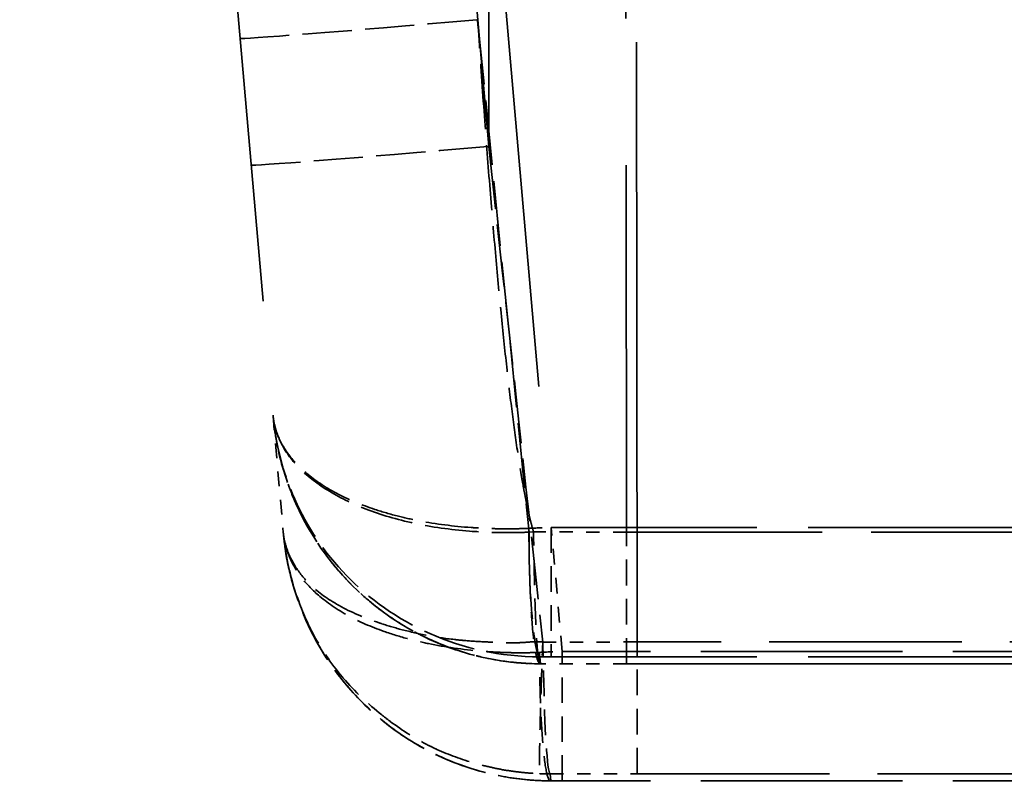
# Model space of a CAD drawing. Header units: millimetres. Extents: x 3367 to 6255, y 2001 to 4216.
# Tile 25 of 656: x 3667.33 to 3674.67, y 2659.77 to 2665.45. Entities that reach past the tile are written whole.
import ezdxf

# ---------------------------------------------------------------- set-up
doc = ezdxf.new("R2010")
doc.units = ezdxf.units.MM
doc.linetypes.add('DASHED', pattern=[0.2067, 0.1654, -0.0413])
doc.layers.add('Verdeckte Kanten(DIN)', color=7, linetype='DASHED', lineweight=35)
doc.layers.add('Verdeckte tangentiale Kanten(DIN)', color=7, linetype='DASHED', lineweight=35)

msp = doc.modelspace()

# ---------------------------------------------------------------- linework, layer by layer
at = {"layer": 'Verdeckte Kanten(DIN)', "ltscale": 20.983667}
msp.add_line((3667.32663, 2684.08812), (3669.2156, 2662.49708), dxfattribs=at)
at = {"layer": 'Verdeckte Kanten(DIN)', "ltscale": 2.923968}
msp.add_line((3670.74107, 2665.44519), (3671.1245, 2661.62655), dxfattribs=at)
at = {"layer": 'Verdeckte Kanten(DIN)', "ltscale": 0.666806}
msp.add_line((3669.2156, 2662.49708), (3669.29189, 2661.62512), dxfattribs=at)
at = {"layer": 'Verdeckte Kanten(DIN)', "ltscale": 0.026497}
msp.add_line((3669.29197, 2661.62422), (3669.29189, 2661.62512), dxfattribs=at)
at = {"layer": 'Verdeckte Kanten(DIN)', "ltscale": 1.163413}
for p, q in [((3671.85072, 2660.64521), (3671.85072, 2661.62742)), ((3671.92962, 2659.82588), (3671.92962, 2660.80808))]:
    msp.add_line(p, q, dxfattribs=at)
at = {"layer": 'Verdeckte Kanten(DIN)', "ltscale": 1.150116}
msp.add_line((3671.37103, 2659.77327), (3671.37103, 2660.73803), dxfattribs=at)
at = {"layer": 'Verdeckte Kanten(DIN)', "ltscale": 0.019846}
for p, q in [((3671.85072, 2660.64487), (3671.85072, 2660.64521)), ((3671.37103, 2659.77293), (3671.37103, 2659.77327))]:
    msp.add_line(p, q, dxfattribs=at)
at = {"layer": 'Verdeckte Kanten(DIN)', "ltscale": 8.829899}
msp.add_line((3671.85072, 2660.64487), (3683.44049, 2660.64487), dxfattribs=at)
at = {"layer": 'Verdeckte Kanten(DIN)', "ltscale": 9.09346}
msp.add_line((3683.30674, 2659.77293), (3671.37103, 2659.77293), dxfattribs=at)
at = {"layer": 'Verdeckte Kanten(DIN)', "ltscale": 2.928478}
msp.add_rational_spline([(3671.15812, 2661.6281), (3670.95038, 2662.32496), (3670.74107, 2665.44519)], [0.992520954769, 0.992643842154, 0.993194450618], degree=2, dxfattribs=at)
at = {"layer": 'Verdeckte Kanten(DIN)', "ltscale": 0.02886}
msp.add_open_spline([(3669.21558, 2662.49732), (3669.21668, 2662.48632), (3669.21783, 2662.4746), (3669.219, 2662.46322)], degree=3, dxfattribs=at)
at = {"layer": 'Verdeckte Kanten(DIN)', "ltscale": 2.385265}
msp.add_open_spline([(3671.20802, 2660.64546), (3671.09449, 2660.64668), (3670.97996, 2660.65595), (3670.70014, 2660.70541), (3670.5357, 2660.75746), (3670.20552, 2660.90952), (3670.0409, 2661.01771), (3669.74306, 2661.2798), (3669.61029, 2661.44035), (3669.39351, 2661.79607), (3669.31101, 2661.99858), (3669.24926, 2662.26154), (3669.23868, 2662.31642), (3669.2257, 2662.40321), (3669.22177, 2662.43644), (3669.219, 2662.46323)], degree=3, knots=[0, 0, 0, 0, 0.03421119, 0.03421119, 0.0859427, 0.0859427, 0.14634232, 0.14634232, 0.21185575, 0.21185575, 0.28300663, 0.28300663, 0.30204717, 0.30204717, 0.31215995, 0.31215995, 0.31215995, 0.31215995], dxfattribs=at)
at = {"layer": 'Verdeckte Kanten(DIN)', "ltscale": 0.028137}
msp.add_open_spline([(3669.29517, 2661.59076), (3669.29401, 2661.6019), (3669.29294, 2661.61306), (3669.29197, 2661.62422)], degree=3, dxfattribs=at)
at = {"layer": 'Verdeckte Kanten(DIN)', "ltscale": 2.379322}
msp.add_open_spline([(3671.2844, 2659.77303), (3671.1694, 2659.77426), (3671.05342, 2659.78381), (3670.76817, 2659.83481), (3670.59973, 2659.88917), (3670.26538, 2660.04651), (3670.09982, 2660.15747), (3669.80512, 2660.42287), (3669.67526, 2660.58307), (3669.46173, 2660.93984), (3669.38004, 2661.14511), (3669.32477, 2661.39392), (3669.31731, 2661.43288), (3669.30774, 2661.49143), (3669.30476, 2661.51134), (3669.29944, 2661.55208), (3669.29714, 2661.57305), (3669.29532, 2661.59078)], degree=3, knots=[0, 0, 0, 0, 0.03464635, 0.03464635, 0.08760379, 0.08760379, 0.14844868, 0.14844868, 0.21336707, 0.21336707, 0.28473142, 0.28473142, 0.29803003, 0.29803003, 0.30469869, 0.30469869, 0.3113685, 0.3113685, 0.3113685, 0.3113685], dxfattribs=at)
at = {"layer": 'Verdeckte Kanten(DIN)', "ltscale": 1.202073}
msp.add_open_spline([(3671.1245, 2661.62655), (3671.12446, 2661.56879), (3671.12486, 2661.51114), (3671.12569, 2661.45399), (3671.12673, 2661.38231), (3671.12846, 2661.31133), (3671.13085, 2661.24373), (3671.13227, 2661.20353), (3671.13392, 2661.16454), (3671.13578, 2661.12713), (3671.13953, 2661.05188), (3671.14412, 2660.98308), (3671.14941, 2660.92262), (3671.15469, 2660.86216), (3671.16069, 2660.81005), (3671.16721, 2660.76784), (3671.17046, 2660.74685), (3671.17384, 2660.72833), (3671.17731, 2660.71255), (3671.18316, 2660.68601), (3671.18929, 2660.66725), (3671.19546, 2660.65647), (3671.20038, 2660.64788), (3671.20533, 2660.64429), (3671.21029, 2660.64579)], degree=3, knots=[0, 0, 0, 0, 0.1111111, 0.1111111, 0.1111111, 0.2504752, 0.2504752, 0.2504752, 0.3333333, 0.3333333, 0.3333333, 0.5, 0.5, 0.5, 0.6666667, 0.6666667, 0.6666667, 0.7495248, 0.7495248, 0.7495248, 0.8888889, 0.8888889, 0.8888889, 1, 1, 1, 1], dxfattribs=at)
at = {"layer": 'Verdeckte Kanten(DIN)', "ltscale": 1.184402}
msp.add_open_spline([(3671.28662, 2659.77336), (3671.27573, 2659.76997), (3671.26477, 2659.79248), (3671.2447, 2659.88479), (3671.23554, 2659.95429), (3671.22015, 2660.13016), (3671.21395, 2660.23635), (3671.20536, 2660.47148), (3671.20302, 2660.60106), (3671.20284, 2660.73093)], degree=3, knots=[-0.15519046, -0.15519046, -0.15519046, -0.15519046, -0.11619692, -0.11619692, -0.07759523, -0.07759523, -0.03899353, -0.03899353, 0, 0, 0, 0], dxfattribs=at)
at = {"layer": 'Verdeckte Kanten(DIN)', "ltscale": 0.019139}
msp.add_open_spline([(3671.21027, 2660.6458), (3671.20983, 2660.64558), (3671.20938, 2660.64547), (3671.20895, 2660.64547)], degree=3, dxfattribs=at)
at = {"layer": 'Verdeckte Kanten(DIN)', "ltscale": 0.489167}
msp.add_open_spline([(3671.85072, 2660.64488), (3671.63681, 2660.64509), (3671.42288, 2660.64529), (3671.20895, 2660.64547)], degree=3, dxfattribs=at)
at = {"layer": 'Verdeckte Kanten(DIN)', "ltscale": 0.065911}
msp.add_open_spline([(3671.37103, 2659.77294), (3671.34221, 2659.77299), (3671.31334, 2659.77302), (3671.28447, 2659.77303)], degree=3, dxfattribs=at)
at = {"layer": 'Verdeckte tangentiale Kanten(DIN)', "ltscale": 24.648138}
msp.add_line((3670.78771, 2702.706), (3670.82456, 2664.50107), dxfattribs=at)
at = {"layer": 'Verdeckte tangentiale Kanten(DIN)', "ltscale": 26.50209}
msp.add_line((3671.81094, 2702.706), (3671.85072, 2661.62742), dxfattribs=at)
at = {"layer": 'Verdeckte tangentiale Kanten(DIN)', "ltscale": 27.030689}
msp.add_line((3671.92962, 2660.80808), (3671.88921, 2702.706), dxfattribs=at)
at = {"layer": 'Verdeckte tangentiale Kanten(DIN)', "ltscale": 23.152922}
msp.add_line((3670.82456, 2664.50107), (3668.73912, 2688.33782), dxfattribs=at)
at = {"layer": 'Verdeckte tangentiale Kanten(DIN)', "ltscale": 25.891163}
msp.add_line((3668.95941, 2688.30293), (3671.29016, 2661.66235), dxfattribs=at)
at = {"layer": 'Verdeckte tangentiale Kanten(DIN)', "ltscale": 0.70724}
msp.add_line((3671.37103, 2660.73803), (3671.29016, 2661.66235), dxfattribs=at)
at = {"layer": 'Verdeckte tangentiale Kanten(DIN)', "ltscale": 9.2631}
for p, q in [((3671.29016, 2661.66235), (3683.44853, 2661.66235)), ((3671.29016, 2660.69759), (3683.44853, 2660.69759))]:
    msp.add_line(p, q, dxfattribs=at)
at = {"layer": 'Verdeckte tangentiale Kanten(DIN)', "ltscale": 1.150116}
msp.add_line((3671.29016, 2661.66235), (3671.29016, 2660.69759), dxfattribs=at)
at = {"layer": 'Verdeckte tangentiale Kanten(DIN)', "ltscale": 0.025181}
msp.add_line((3671.15762, 2661.62797), (3671.1245, 2661.62655), dxfattribs=at)
at = {"layer": 'Verdeckte tangentiale Kanten(DIN)', "ltscale": 0.528149}
msp.add_line((3671.85072, 2661.62742), (3671.15779, 2661.62796), dxfattribs=at)
at = {"layer": 'Verdeckte tangentiale Kanten(DIN)', "ltscale": 8.829899}
for p, q in [((3671.85072, 2661.62742), (3683.44049, 2661.62742)), ((3683.44049, 2660.64521), (3671.85072, 2660.64521))]:
    msp.add_line(p, q, dxfattribs=at)
at = {"layer": 'Verdeckte tangentiale Kanten(DIN)', "ltscale": 0.534983}
msp.add_line((3671.22773, 2660.80745), (3671.92962, 2660.80808), dxfattribs=at)
at = {"layer": 'Verdeckte tangentiale Kanten(DIN)', "ltscale": 8.674034}
for p, q in [((3683.31481, 2660.80808), (3671.92962, 2660.80808)), ((3671.92962, 2659.82588), (3683.31481, 2659.82588))]:
    msp.add_line(p, q, dxfattribs=at)
at = {"layer": 'Verdeckte tangentiale Kanten(DIN)', "ltscale": 9.09346}
for p, q in [((3683.30674, 2660.73803), (3671.37103, 2660.73803)), ((3683.30674, 2659.77327), (3671.37103, 2659.77327))]:
    msp.add_line(p, q, dxfattribs=at)
at = {"layer": 'Verdeckte tangentiale Kanten(DIN)', "ltscale": 1.50472}
msp.add_line((3671.21029, 2660.6458), (3671.20577, 2660.6975), dxfattribs=at)
at = {"layer": 'Verdeckte tangentiale Kanten(DIN)', "ltscale": 0.488137}
msp.add_line((3671.85072, 2660.64521), (3671.21029, 2660.64581), dxfattribs=at)
at = {"layer": 'Verdeckte tangentiale Kanten(DIN)', "ltscale": 0.493567}
msp.add_line((3671.28208, 2659.82526), (3671.92962, 2659.82588), dxfattribs=at)
at = {"layer": 'Verdeckte tangentiale Kanten(DIN)', "ltscale": 1.510438}
msp.add_line((3671.28662, 2659.77336), (3671.28208, 2659.82526), dxfattribs=at)
at = {"layer": 'Verdeckte tangentiale Kanten(DIN)', "ltscale": 0.064269}
msp.add_line((3671.37103, 2659.77327), (3671.28662, 2659.77336), dxfattribs=at)
at = {"layer": 'Verdeckte tangentiale Kanten(DIN)', "ltscale": 2.222859}
msp.add_ellipse((3670.96226, 2665.48009), major_axis=(-1.99239, -0.17431), ratio=0.0077957, start_param=0, end_param=1.458867, dxfattribs=at)
at = {"layer": 'Verdeckte tangentiale Kanten(DIN)', "ltscale": 2.22354}
msp.add_ellipse((3671.04486, 2664.536), major_axis=(-1.99239, -0.17431), ratio=0.0078345, start_param=0.0000002, end_param=1.4593136, dxfattribs=at)
at = {"layer": 'Verdeckte tangentiale Kanten(DIN)', "ltscale": 0.128308}
msp.add_ellipse((3671.29, 2661.73584), major_axis=(2.00156, 0.09002), ratio=0.0366444, start_param=4.6267015, end_param=4.710821, dxfattribs=at)
at = {"layer": 'Verdeckte tangentiale Kanten(DIN)', "ltscale": 0.128314}
msp.add_ellipse((3671.37087, 2660.81162), major_axis=(-2.00186, -0.08777), ratio=0.0366936, start_param=1.4851524, end_param=1.5692677, dxfattribs=at)
at = {"layer": 'Verdeckte tangentiale Kanten(DIN)', "ltscale": 0.058502}
msp.add_ellipse((3671.28209, 2661.82512), major_axis=(1.65289, 1.12694), ratio=0.9995222, start_param=4.0757527, end_param=4.1142022, dxfattribs=at)
at = {"layer": 'Verdeckte tangentiale Kanten(DIN)', "ltscale": 2.830722}
msp.add_open_spline([(3670.82457, 2664.50104), (3670.95866, 2663.26981), (3671.09311, 2662.03864), (3671.22772, 2660.8075)], degree=3, dxfattribs=at)
at = {"layer": 'Verdeckte tangentiale Kanten(DIN)', "ltscale": 2.38774}
msp.add_open_spline([(3669.21552, 2662.49797), (3669.21703, 2662.48437), (3669.21854, 2662.47076), (3669.22073, 2662.4572), (3669.22292, 2662.44365), (3669.22579, 2662.43016), (3669.2292, 2662.41673), (3669.23549, 2662.39186), (3669.24359, 2662.36719), (3669.2536, 2662.34271), (3669.25438, 2662.34078), (3669.25518, 2662.33885), (3669.256, 2662.33693), (3669.27825, 2662.28413), (3669.30943, 2662.23248), (3669.3495, 2662.18288), (3669.38521, 2662.13868), (3669.42798, 2662.09611), (3669.4772, 2662.05569), (3669.54204, 2662.00245), (3669.61815, 2661.95298), (3669.7051, 2661.90822), (3669.78613, 2661.86652), (3669.8766, 2661.82891), (3669.97565, 2661.79603), (3670.03168, 2661.77743), (3670.09046, 2661.76034), (3670.15181, 2661.74496), (3670.20193, 2661.73239), (3670.25384, 2661.72091), (3670.30727, 2661.71067), (3670.42972, 2661.68722), (3670.56022, 2661.67036), (3670.694, 2661.66082), (3670.7234, 2661.65872), (3670.75296, 2661.65697), (3670.78264, 2661.65558), (3670.82284, 2661.65369), (3670.86325, 2661.65241), (3670.90382, 2661.65178), (3670.93976, 2661.65123), (3670.97583, 2661.6512), (3671.01199, 2661.6517), (3671.03023, 2661.65196), (3671.04849, 2661.65235), (3671.06678, 2661.65293), (3671.08517, 2661.65351), (3671.10357, 2661.65427), (3671.12199, 2661.65506)], degree=3, knots=[0, 0, 0, 0, 0.02894255, 0.02894255, 0.02894255, 0.057855, 0.057855, 0.057855, 0.11136101, 0.11136101, 0.11136101, 0.11557704, 0.11557704, 0.11557704, 0.23112932, 0.23112932, 0.23112932, 0.33408303, 0.33408303, 0.33408303, 0.46970041, 0.46970041, 0.46970041, 0.59607459, 0.59607459, 0.59607459, 0.66755079, 0.66755079, 0.66755079, 0.72594723, 0.72594723, 0.72594723, 0.85977, 0.85977, 0.85977, 0.8891836, 0.8891836, 0.8891836, 0.92901843, 0.92901843, 0.92901843, 0.96429826, 0.96429826, 0.96429826, 0.98209747, 0.98209747, 0.98209747, 0.99999984, 0.99999984, 0.99999984, 0.99999984], dxfattribs=at)
at = {"layer": 'Verdeckte tangentiale Kanten(DIN)', "ltscale": 2.387748}
msp.add_open_spline([(3671.20577, 2660.6975), (3670.91105, 2660.69717), (3670.63027, 2660.76188), (3670.38539, 2660.87045), (3670.14052, 2660.97903), (3669.93118, 2661.13095), (3669.76419, 2661.30264), (3669.59504, 2661.47655), (3669.46832, 2661.66971), (3669.37814, 2661.87145), (3669.28795, 2662.07319), (3669.2343, 2662.28338), (3669.21552, 2662.49797)], degree=3, knots=[0, 0, 0, 0, 0.778329, 0.778329, 0.778329, 1.5566579, 1.5566579, 1.5566579, 2.3450447, 2.3450447, 2.3450447, 3.1334314, 3.1334314, 3.1334314, 3.1334314], dxfattribs=at)
at = {"layer": 'Verdeckte tangentiale Kanten(DIN)', "ltscale": 2.409303}
msp.add_open_spline([(3669.21558, 2662.49733), (3669.21758, 2662.47446), (3669.2279, 2662.40622), (3669.275, 2662.27267), (3669.39534, 2662.10507), (3669.60897, 2661.93548), (3669.89876, 2661.79137), (3670.25934, 2661.68497), (3670.62858, 2661.63196), (3670.9249, 2661.62109), (3671.0745, 2661.62445), (3671.1245, 2661.62655)], degree=3, knots=[0, 0, 0, 0, 0.0472125, 0.1416374, 0.2823604, 0.4242792, 0.5682271, 0.7127397, 0.8567966, 0.9522655, 1, 1, 1, 1], dxfattribs=at)
at = {"layer": 'Verdeckte tangentiale Kanten(DIN)', "ltscale": 2.379649}
msp.add_open_spline([(3669.219, 2662.46322), (3669.21905, 2662.46274), (3669.2191, 2662.46225), (3669.21915, 2662.46177), (3669.22072, 2662.44669), (3669.22237, 2662.43163), (3669.22424, 2662.4166), (3669.22757, 2662.38975), (3669.23156, 2662.36299), (3669.23607, 2662.3363), (3669.24507, 2662.28295), (3669.25612, 2662.22989), (3669.26931, 2662.17719), (3669.2874, 2662.10485), (3669.30953, 2662.03319), (3669.33585, 2661.96236), (3669.34788, 2661.92995), (3669.36079, 2661.89775), (3669.37459, 2661.86574), (3669.43494, 2661.72581), (3669.51224, 2661.58947), (3669.60842, 2661.45931), (3669.6524, 2661.39979), (3669.70039, 2661.34158), (3669.75249, 2661.2854), (3669.79645, 2661.23801), (3669.84333, 2661.19207), (3669.89312, 2661.14795), (3669.93741, 2661.10872), (3669.98397, 2661.07096), (3670.03282, 2661.03495), (3670.10402, 2660.98245), (3670.18009, 2660.93364), (3670.26067, 2660.88956), (3670.29752, 2660.8694), (3670.33532, 2660.85022), (3670.37404, 2660.83215), (3670.47806, 2660.78359), (3670.58875, 2660.74293), (3670.70496, 2660.71206), (3670.72657, 2660.70632), (3670.74839, 2660.70091), (3670.77038, 2660.69586), (3670.84048, 2660.67977), (3670.91243, 2660.66729), (3670.98586, 2660.65884), (3671.02259, 2660.65461), (3671.05969, 2660.65138), (3671.0971, 2660.64916), (3671.11581, 2660.64805), (3671.13461, 2660.64719), (3671.15347, 2660.64667), (3671.17233, 2660.64615), (3671.19126, 2660.64597), (3671.21026, 2660.64579)], degree=3, knots=[0.0416747, 0.0416747, 0.0416747, 0.0416747, 0.0434497, 0.0434497, 0.0434497, 0.0987933, 0.0987933, 0.0987933, 0.1975919, 0.1975919, 0.1975919, 0.3951055, 0.3951055, 0.3951055, 0.6662286, 0.6662286, 0.6662286, 0.7902441, 0.7902441, 0.7902441, 1.3324572, 1.3324572, 1.3324572, 1.5803946, 1.5803946, 1.5803946, 1.789533, 1.789533, 1.789533, 1.9755231, 1.9755231, 1.9755231, 2.2466087, 2.2466087, 2.2466087, 2.3705906, 2.3705906, 2.3705906, 2.7036844, 2.7036844, 2.7036844, 2.7656528, 2.7656528, 2.7656528, 2.9631672, 2.9631672, 2.9631672, 3.0619426, 3.0619426, 3.0619426, 3.1113463, 3.1113463, 3.1113463, 3.1607385, 3.1607385, 3.1607385, 3.1607385], dxfattribs=at)
at = {"layer": 'Verdeckte tangentiale Kanten(DIN)', "ltscale": 2.338305}
msp.add_open_spline([(3669.2919, 2661.62502), (3669.29391, 2661.60471), (3669.29587, 2661.58439), (3669.29816, 2661.56451), (3669.30068, 2661.54255), (3669.30386, 2661.51947), (3669.30738, 2661.49714), (3669.30862, 2661.4893), (3669.30989, 2661.48152), (3669.31121, 2661.47375), (3669.32165, 2661.41216), (3669.33493, 2661.35075), (3669.35166, 2661.28884), (3669.35572, 2661.27384), (3669.35995, 2661.25885), (3669.36428, 2661.2441), (3669.39378, 2661.14362), (3669.43045, 2661.04362), (3669.47501, 2660.94823), (3669.48587, 2660.92497), (3669.49726, 2660.90192), (3669.50927, 2660.87891), (3669.57052, 2660.76152), (3669.6457, 2660.64973), (3669.73315, 2660.54679), (3669.73529, 2660.54428), (3669.73743, 2660.54177), (3669.73958, 2660.53926), (3669.82545, 2660.43928), (3669.92259, 2660.34769), (3670.02723, 2660.26422), (3670.04862, 2660.24717), (3670.07043, 2660.23037), (3670.09253, 2660.21395), (3670.18126, 2660.14802), (3670.27455, 2660.08843), (3670.37491, 2660.03779), (3670.39577, 2660.02727), (3670.41668, 2660.01724), (3670.43785, 2660.0076), (3670.52708, 2659.96698), (3670.6217, 2659.93225), (3670.71931, 2659.90452), (3670.73766, 2659.8993), (3670.75607, 2659.89437), (3670.77454, 2659.88971), (3670.81344, 2659.87989), (3670.85426, 2659.87091), (3670.89143, 2659.86344), (3670.92951, 2659.85578), (3670.96595, 2659.84946), (3671.01135, 2659.84355), (3671.02784, 2659.8414), (3671.04499, 2659.83935), (3671.05996, 2659.83765), (3671.07447, 2659.836), (3671.09315, 2659.83399), (3671.10784, 2659.83265), (3671.12645, 2659.83095), (3671.13881, 2659.83029), (3671.15279, 2659.82939), (3671.16446, 2659.82863), (3671.18977, 2659.82738), (3671.20519, 2659.82671)], degree=3, knots=[0.00001003, 0.00001003, 0.00001003, 0.00001003, 0.02264165, 0.02264165, 0.02264165, 0.04764312, 0.04764312, 0.04764312, 0.05642606, 0.05642606, 0.05642606, 0.12605994, 0.12605994, 0.12605994, 0.14292935, 0.14292935, 0.14292935, 0.2578352, 0.2578352, 0.2578352, 0.2858501, 0.2858501, 0.2858501, 0.42875017, 0.42875017, 0.42875017, 0.43223939, 0.43223939, 0.43223939, 0.57163831, 0.57163831, 0.57163831, 0.60012524, 0.60012524, 0.60012524, 0.71449784, 0.71449784, 0.71449784, 0.73827241, 0.73827241, 0.73827241, 0.83846643, 0.83846643, 0.83846643, 0.85730784, 0.85730784, 0.85730784, 0.89700263, 0.89700263, 0.89700263, 0.93766506, 0.93766506, 0.93766506, 0.95243595, 0.95243595, 0.95243595, 0.96674349, 0.96674349, 0.96674349, 0.98487843, 0.98487843, 0.98487843, 1, 1, 1, 1], dxfattribs=at)
at = {"layer": 'Verdeckte tangentiale Kanten(DIN)', "ltscale": 2.421257}
msp.add_open_spline([(3669.2919, 2661.62502), (3669.29301, 2661.61491), (3669.29408, 2661.60479), (3669.29549, 2661.59485), (3669.29716, 2661.583), (3669.29954, 2661.57048), (3669.30233, 2661.55844), (3669.30303, 2661.55539), (3669.30376, 2661.55237), (3669.30451, 2661.54935), (3669.31225, 2661.51828), (3669.32274, 2661.48757), (3669.33669, 2661.45643), (3669.3411, 2661.44659), (3669.34582, 2661.43676), (3669.35071, 2661.42713), (3669.37522, 2661.37897), (3669.40634, 2661.33121), (3669.44482, 2661.28636), (3669.45794, 2661.27107), (3669.47199, 2661.25606), (3669.48715, 2661.24114), (3669.54243, 2661.18678), (3669.61052, 2661.13602), (3669.69, 2661.09007), (3669.69624, 2661.08646), (3669.70256, 2661.08288), (3669.70894, 2661.07933), (3669.79654, 2661.03061), (3669.89695, 2660.98761), (3670.00688, 2660.95046), (3670.01355, 2660.94821), (3670.02025, 2660.94598), (3670.02698, 2660.94377), (3670.07588, 2660.92773), (3670.12664, 2660.91285), (3670.17932, 2660.89915), (3670.23911, 2660.8836), (3670.3014, 2660.86958), (3670.36621, 2660.85727), (3670.43133, 2660.84491), (3670.49908, 2660.83429), (3670.56883, 2660.82639), (3670.59088, 2660.82389), (3670.61275, 2660.82168), (3670.63499, 2660.81971), (3670.68292, 2660.81545), (3670.73284, 2660.81223), (3670.78222, 2660.80969), (3670.7964, 2660.80896), (3670.81086, 2660.80827), (3670.8252, 2660.80763), (3670.84742, 2660.80664), (3670.86922, 2660.80579), (3670.89154, 2660.80475), (3670.90446, 2660.80415), (3670.91738, 2660.80352), (3670.92978, 2660.80282), (3670.95259, 2660.80152), (3670.97824, 2660.80063), (3671.00234, 2660.801), (3671.00656, 2660.80106), (3671.01081, 2660.80115), (3671.0151, 2660.80127), (3671.04866, 2660.80221), (3671.08104, 2660.80437), (3671.11436, 2660.80677), (3671.12204, 2660.80732), (3671.12978, 2660.80786), (3671.13747, 2660.8084), (3671.1548, 2660.80962), (3671.17213, 2660.81065), (3671.18951, 2660.81032), (3671.20205, 2660.81008), (3671.21462, 2660.80921), (3671.22704, 2660.80746)], degree=3, knots=[0, 0, 0, 0, 0.0217162, 0.0217162, 0.0217162, 0.0476103, 0.0476103, 0.0476103, 0.0541567, 0.0541567, 0.0541567, 0.12155, 0.12155, 0.12155, 0.142831, 0.142831, 0.142831, 0.249332, 0.249332, 0.249332, 0.2856526, 0.2856526, 0.2856526, 0.4180452, 0.4180452, 0.4180452, 0.4284491, 0.4284491, 0.4284491, 0.5712139, 0.5712139, 0.5712139, 0.5798686, 0.5798686, 0.5798686, 0.6426941, 0.6426941, 0.6426941, 0.7140017, 0.7140017, 0.7140017, 0.7856454, 0.7856454, 0.7856454, 0.8082894, 0.8082894, 0.8082894, 0.8571128, 0.8571128, 0.8571128, 0.8711346, 0.8711346, 0.8711346, 0.8928703, 0.8928703, 0.8928703, 0.905458, 0.905458, 0.905458, 0.9286179, 0.9286179, 0.9286179, 0.9326668, 0.9326668, 0.9326668, 0.9643711, 0.9643711, 0.9643711, 0.9716767, 0.9716767, 0.9716767, 0.9881237, 0.9881237, 0.9881237, 1, 1, 1, 1], dxfattribs=at)
at = {"layer": 'Verdeckte tangentiale Kanten(DIN)', "ltscale": 2.401714}
msp.add_open_spline([(3671.20284, 2660.73093), (3671.1841, 2660.73016), (3671.16537, 2660.72943), (3671.14666, 2660.7289), (3671.12804, 2660.72838), (3671.10944, 2660.72806), (3671.09086, 2660.7279), (3671.05399, 2660.72757), (3671.01722, 2660.72784), (3670.98059, 2660.72868), (3670.94073, 2660.7296), (3670.90103, 2660.73118), (3670.86155, 2660.73336), (3670.82976, 2660.73512), (3670.79812, 2660.73731), (3670.76667, 2660.73991), (3670.63083, 2660.75117), (3670.49868, 2660.77029), (3670.3748, 2660.79597), (3670.32447, 2660.8064), (3670.27551, 2660.8179), (3670.22814, 2660.83038), (3670.16353, 2660.8474), (3670.10179, 2660.86627), (3670.04319, 2660.88684), (3669.94559, 2660.92109), (3669.85665, 2660.96003), (3669.77699, 2661.00343), (3669.69177, 2661.04986), (3669.61715, 2661.1014), (3669.55344, 2661.15686), (3669.50404, 2661.19986), (3669.46117, 2661.24536), (3669.42542, 2661.29256), (3669.3856, 2661.34511), (3669.35461, 2661.39977), (3669.33248, 2661.45538), (3669.33173, 2661.45726), (3669.33099, 2661.45914), (3669.33026, 2661.46103), (3669.32023, 2661.48696), (3669.31211, 2661.51302), (3669.30578, 2661.53926), (3669.30238, 2661.55335), (3669.2995, 2661.56748), (3669.29728, 2661.58166), (3669.29506, 2661.59583), (3669.29351, 2661.61004), (3669.29197, 2661.62422)], degree=3, knots=[0, 0, 0, 0, 0.0181102, 0.0181102, 0.0181102, 0.0361327, 0.0361327, 0.0361327, 0.0718913, 0.0718913, 0.0718913, 0.1108019, 0.1108019, 0.1108019, 0.1421263, 0.1421263, 0.1421263, 0.2774406, 0.2774406, 0.2774406, 0.3324057, 0.3324057, 0.3324057, 0.4073784, 0.4073784, 0.4073784, 0.5322462, 0.5322462, 0.5322462, 0.6658266, 0.6658266, 0.6658266, 0.7693953, 0.7693953, 0.7693953, 0.8847106, 0.8847106, 0.8847106, 0.8886089, 0.8886089, 0.8886089, 0.9423273, 0.9423273, 0.9423273, 0.9711633, 0.9711633, 0.9711633, 1, 1, 1, 1], dxfattribs=at)
at = {"layer": 'Verdeckte tangentiale Kanten(DIN)', "ltscale": 2.373412}
msp.add_open_spline([(3671.28662, 2659.77336), (3671.23038, 2659.77342), (3671.06184, 2659.78081), (3670.73455, 2659.83771), (3670.3412, 2659.99456), (3669.97371, 2660.2512), (3669.68888, 2660.55827), (3669.48209, 2660.89615), (3669.36208, 2661.21402), (3669.3125, 2661.44837), (3669.2983, 2661.56066), (3669.29517, 2661.59076)], degree=3, knots=[0, 0, 0, 0, 0.0536643, 0.16099291, 0.31560364, 0.4622973, 0.60205498, 0.73708614, 0.86921684, 0.95640561, 0.98822004, 0.98822004, 0.98822004, 0.98822004], dxfattribs=at)
at = {"layer": 'Verdeckte tangentiale Kanten(DIN)', "ltscale": 1.144655}
msp.add_open_spline([(3671.20577, 2660.6975), (3671.20114, 2660.69894), (3671.19652, 2660.705), (3671.19192, 2660.71558), (3671.18616, 2660.72886), (3671.18044, 2660.74935), (3671.17496, 2660.77678), (3671.17169, 2660.7931), (3671.16851, 2660.81186), (3671.16544, 2660.83282), (3671.15927, 2660.87497), (3671.15356, 2660.92596), (3671.14845, 2660.98441), (3671.14333, 2661.04285), (3671.13882, 2661.10876), (3671.13503, 2661.18047), (3671.13314, 2661.21614), (3671.13143, 2661.25325), (3671.12993, 2661.29145), (3671.1274, 2661.35563), (3671.12544, 2661.4229), (3671.12409, 2661.49095), (3671.12301, 2661.54522), (3671.1223, 2661.60003), (3671.12199, 2661.65506)], degree=3, knots=[0, 0, 0, 0, 0.1111132, 0.1111132, 0.1111132, 0.2504446, 0.2504446, 0.2504446, 0.3333397, 0.3333397, 0.3333397, 0.5000161, 0.5000161, 0.5000161, 0.6666731, 0.6666731, 0.6666731, 0.74958, 0.74958, 0.74958, 0.888891, 0.888891, 0.888891, 1, 1, 1, 1], dxfattribs=at)
at = {"layer": 'Verdeckte tangentiale Kanten(DIN)', "ltscale": 1.183357}
msp.add_open_spline([(3671.20895, 2660.64547), (3671.20637, 2660.64547), (3671.20386, 2660.64917), (3671.20142, 2660.6565), (3671.19783, 2660.6673), (3671.19437, 2660.6861), (3671.19113, 2660.71268), (3671.18921, 2660.7285), (3671.18736, 2660.74707), (3671.1856, 2660.76812), (3671.18207, 2660.8104), (3671.17889, 2660.86259), (3671.17603, 2660.92311), (3671.17318, 2660.9837), (3671.17065, 2661.05265), (3671.16839, 2661.12805), (3671.16727, 2661.16548), (3671.16621, 2661.2045), (3671.16522, 2661.24471), (3671.16356, 2661.31243), (3671.16208, 2661.38352), (3671.16072, 2661.45529), (3671.15964, 2661.51249), (3671.15863, 2661.57018), (3671.15767, 2661.62797)], degree=3, knots=[0.01641802, 0.01641802, 0.01641802, 0.01641802, 0.11110591, 0.11110591, 0.11110591, 0.25041157, 0.25041157, 0.25041157, 0.33331774, 0.33331774, 0.33331774, 0.49990498, 0.49990498, 0.49990498, 0.66665637, 0.66665637, 0.66665637, 0.74945446, 0.74945446, 0.74945446, 0.88888546, 0.88888546, 0.88888546, 1, 1, 1, 1], dxfattribs=at)
at = {"layer": 'Verdeckte tangentiale Kanten(DIN)', "ltscale": 0.174273}
msp.add_open_spline([(3671.22706, 2660.80746), (3671.22574, 2660.77479), (3671.22447, 2660.74213), (3671.22323, 2660.70955), (3671.22203, 2660.67713), (3671.22087, 2660.6449), (3671.21975, 2660.61292), (3671.21866, 2660.58124)], degree=7, dxfattribs=at)
at = {"layer": 'Verdeckte tangentiale Kanten(DIN)', "ltscale": 1.15949}
msp.add_open_spline([(3671.28208, 2659.82526), (3671.25824, 2659.83657), (3671.24191, 2660.16144), (3671.23199, 2660.58095), (3671.23024, 2660.65498), (3671.22862, 2660.73114), (3671.22706, 2660.80745)], degree=3, knots=[0, 0, 0, 0, 0.8500054, 0.8500054, 0.8500054, 1, 1, 1, 1], dxfattribs=at)
at = {"layer": 'Verdeckte tangentiale Kanten(DIN)', "ltscale": 0.064276}
msp.add_open_spline([(3671.20577, 2660.6975), (3671.21433, 2660.69752), (3671.22289, 2660.69754), (3671.23147, 2660.69755), (3671.24124, 2660.69756), (3671.25102, 2660.69758), (3671.2608, 2660.69758), (3671.26569, 2660.69759), (3671.27058, 2660.69759), (3671.27548, 2660.69759), (3671.28037, 2660.69759), (3671.28527, 2660.69759), (3671.29016, 2660.69759)], degree=3, knots=[-0.60915047, -0.60915047, -0.60915047, -0.60915047, -0.58347193, -0.58347193, -0.58347193, -0.55421277, -0.55421277, -0.55421277, -0.539582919, -0.539582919, -0.539582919, -0.524953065, -0.524953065, -0.524953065, -0.524953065], dxfattribs=at)
at = {"layer": 'Verdeckte tangentiale Kanten(DIN)', "ltscale": 0.988051}
msp.add_open_spline([(3671.21866, 2660.58124), (3671.21251, 2660.40177), (3671.20753, 2660.23219), (3671.20374, 2660.08582), (3671.20147, 2659.95834), (3671.20115, 2659.87755), (3671.20238, 2659.83165), (3671.20519, 2659.82671)], degree=7, dxfattribs=at)

doc.saveas('drawing.dxf')
